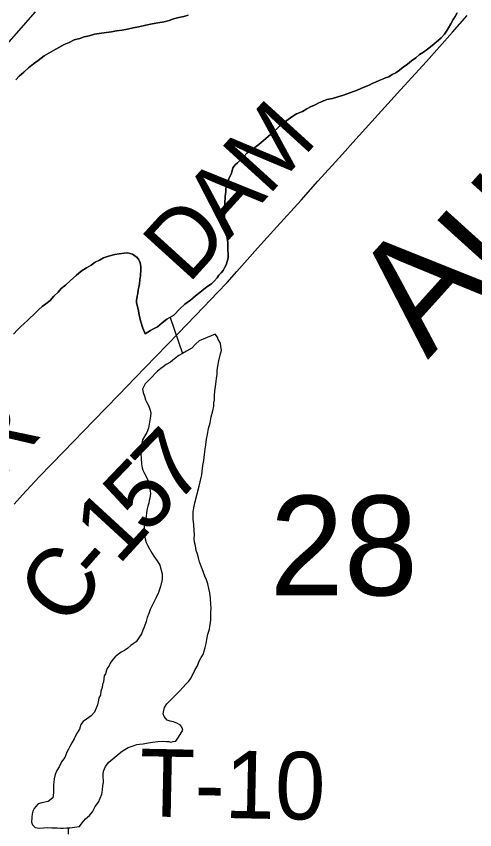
# Model space of a CAD drawing. Extents: x 2.4 to 73.1, y 4.5 to 25.6.
# Drawn here: x 34.1404 to 34.3331, y 20.0736 to 20.4152 of the extents above; entities that cross this region are included whole.
import ezdxf

# ---------------------------------------------------------------- set-up
doc = ezdxf.new("R2010")
doc.units = 0
for name, color, linetype in [('GM_X_County_Road', 7, 'Continuous'), ('GM_X_County_Road_Text', 7, 'Continuous'), ('GM_X_Major_River', 7, 'Continuous'), ('GM_X_Major_River_Text', 7, 'Continuous'), ('GM_X_Minor_Lake', 7, 'Continuous'), ('GM_X_Minor_River', 7, 'Continuous'), ('GM_X_Section_Text', 7, 'Continuous'), ('GM_X_State_Route', 7, 'Continuous'), ('GM_X_Township_Road_Text', 7, 'Continuous')]:
    doc.layers.add(name, color=color, linetype=linetype)

msp = doc.modelspace()

# ---------------------------------------------------------------- linework, layer by layer
at = {"layer": 'GM_X_County_Road'}
msp.add_lwpolyline([(34.13957, 20.21032), (34.14303, 20.21429), (34.15001, 20.22179), (34.16018, 20.23227), (34.17295, 20.24543), (34.18334, 20.25612), (34.19045, 20.26352), (34.1946, 20.2677), (34.20844, 20.28198), (34.21922, 20.29318), (34.225, 20.2992), (34.22901, 20.30345), (34.23315, 20.30804), (34.2418, 20.31777), (34.2499, 20.32676), (34.26009, 20.33806), (34.26708, 20.34595), (34.2775, 20.35736), (34.28182, 20.36218), (34.30194, 20.38434), (34.31282, 20.39628), (34.32379, 20.40855), (34.32995, 20.41554)], dxfattribs=at)
at = {"layer": 'GM_X_Major_River'}
for points in [[(34.21268, 20.41567), (34.21076, 20.41516), (34.20865, 20.41466), (34.20654, 20.41416), (34.20461, 20.41346), (34.2025, 20.41296), (34.19982, 20.41248), (34.19752, 20.41199), (34.19484, 20.41151), (34.19196, 20.41084), (34.18947, 20.41035), (34.18717, 20.40986), (34.18487, 20.40937), (34.18258, 20.40906), (34.18047, 20.40875), (34.17837, 20.40844), (34.17626, 20.40813), (34.1732, 20.40766), (34.17108, 20.40697), (34.16898, 20.40666), (34.16705, 20.40596), (34.16475, 20.40528), (34.16262, 20.40421), (34.16049, 20.40333), (34.15855, 20.40225), (34.157, 20.40135), (34.15216, 20.39866), (34.14962, 20.39665), (34.14766, 20.3952), (34.14552, 20.39356), (34.14355, 20.39172), (34.1416, 20.39007), (34.14022, 20.38859)], [(34.14022, 20.38859), (34.1416, 20.39007), (34.14355, 20.39172), (34.14552, 20.39356), (34.14766, 20.3952), (34.14962, 20.39665), (34.15216, 20.39866), (34.157, 20.40135), (34.15855, 20.40225), (34.16049, 20.40333), (34.16262, 20.40421), (34.16475, 20.40528), (34.16705, 20.40596), (34.16898, 20.40666), (34.17108, 20.40697), (34.1732, 20.40766), (34.17626, 20.40813), (34.17837, 20.40844), (34.18047, 20.40875), (34.18258, 20.40906), (34.18487, 20.40937), (34.18717, 20.40986), (34.18947, 20.41035), (34.19196, 20.41084), (34.19484, 20.41151), (34.19752, 20.41199), (34.19982, 20.41248), (34.2025, 20.41296), (34.20461, 20.41346), (34.20654, 20.41416), (34.20865, 20.41466), (34.21076, 20.41516), (34.21268, 20.41567)], [(34.22359, 20.30403), (34.22477, 20.30532), (34.22557, 20.30643), (34.22655, 20.30754), (34.22735, 20.30847), (34.22795, 20.30959), (34.22857, 20.3109), (34.22919, 20.31259), (34.22942, 20.31391), (34.22947, 20.31543), (34.22934, 20.31715), (34.22938, 20.31848), (34.22925, 20.32039), (34.22861, 20.32421), (34.22845, 20.32517), (34.2283, 20.32651), (34.22816, 20.32784), (34.22783, 20.32957), (34.2279, 20.33185), (34.22796, 20.33356), (34.22801, 20.33508), (34.22806, 20.33679), (34.22815, 20.33945), (34.22841, 20.34172), (34.22845, 20.34286), (34.22887, 20.34437), (34.22929, 20.3455), (34.22992, 20.34738), (34.23073, 20.34887), (34.23116, 20.35038), (34.23139, 20.35151), (34.23238, 20.35281), (34.23336, 20.35373), (34.23474, 20.35502), (34.23612, 20.35649), (34.2373, 20.35778), (34.23906, 20.35906), (34.24061, 20.36015), (34.24237, 20.36142), (34.24433, 20.36307), (34.24628, 20.36471), (34.24844, 20.36673), (34.2504, 20.36857), (34.25217, 20.37004), (34.25412, 20.37149), (34.25626, 20.37294), (34.2582, 20.37421), (34.26071, 20.37527), (34.26246, 20.37635), (34.26401, 20.37725), (34.26575, 20.37795), (34.26749, 20.37885), (34.26923, 20.37955), (34.27096, 20.38025), (34.27326, 20.38075), (34.27557, 20.38143), (34.27788, 20.38211), (34.28366, 20.38421), (34.2852, 20.38491), (34.28694, 20.38562), (34.28868, 20.38632), (34.29003, 20.38704), (34.29138, 20.38756), (34.29293, 20.38827), (34.29428, 20.3888), (34.29563, 20.38932), (34.29698, 20.38985), (34.29834, 20.39076), (34.29989, 20.39147), (34.30144, 20.39256), (34.30301, 20.39383), (34.30476, 20.39511), (34.30652, 20.39657), (34.30828, 20.39784), (34.30984, 20.39912), (34.31159, 20.40021), (34.31374, 20.40185), (34.31608, 20.40367), (34.31784, 20.40514), (34.31902, 20.40624), (34.3204, 20.40771), (34.3212, 20.40902), (34.32201, 20.41032), (34.32301, 20.412), (34.32402, 20.41387), (34.32483, 20.41518), (34.32564, 20.41667)], [(34.32564, 20.41667), (34.32483, 20.41518), (34.32402, 20.41387), (34.32301, 20.412), (34.32201, 20.41032), (34.3212, 20.40902), (34.3204, 20.40771), (34.31902, 20.40624), (34.31784, 20.40514), (34.31608, 20.40367), (34.31374, 20.40185), (34.31159, 20.40021), (34.30984, 20.39912), (34.30828, 20.39784), (34.30652, 20.39657), (34.30476, 20.39511), (34.30301, 20.39383), (34.30144, 20.39256), (34.29989, 20.39147), (34.29834, 20.39076), (34.29698, 20.38985), (34.29563, 20.38932), (34.29428, 20.3888), (34.29293, 20.38827), (34.29138, 20.38756), (34.29003, 20.38704), (34.28868, 20.38632), (34.28694, 20.38562), (34.2852, 20.38491), (34.28366, 20.38421), (34.27788, 20.38211), (34.27557, 20.38143), (34.27326, 20.38075), (34.27096, 20.38025), (34.26923, 20.37955), (34.26749, 20.37885), (34.26575, 20.37795), (34.26401, 20.37725), (34.26246, 20.37635), (34.26071, 20.37527), (34.2582, 20.37421), (34.25626, 20.37294), (34.25412, 20.37149), (34.25217, 20.37004), (34.2504, 20.36857), (34.24844, 20.36673), (34.24628, 20.36471), (34.24433, 20.36307), (34.24237, 20.36142), (34.24061, 20.36015), (34.23906, 20.35906), (34.2373, 20.35778), (34.23612, 20.35649), (34.23474, 20.35502), (34.23336, 20.35373), (34.23238, 20.35281), (34.23139, 20.35151), (34.23116, 20.35038), (34.23073, 20.34887), (34.22992, 20.34738), (34.22929, 20.3455), (34.22887, 20.34437), (34.22845, 20.34286), (34.22841, 20.34172), (34.22815, 20.33945), (34.22806, 20.33679), (34.22801, 20.33508), (34.22796, 20.33356), (34.2279, 20.33185), (34.22783, 20.32957), (34.22816, 20.32784), (34.2283, 20.32651), (34.22845, 20.32517), (34.22861, 20.32421), (34.22925, 20.32039), (34.22938, 20.31848), (34.22934, 20.31715), (34.22947, 20.31543), (34.22942, 20.31391), (34.22919, 20.31259), (34.22857, 20.3109), (34.22795, 20.30959), (34.22735, 20.30847), (34.22655, 20.30754), (34.22557, 20.30643), (34.22477, 20.30532), (34.22359, 20.30403)], [(34.13928, 20.28172), (34.14086, 20.28357), (34.14223, 20.28486), (34.1438, 20.28633), (34.14517, 20.28742), (34.14871, 20.29092), (34.14989, 20.29202), (34.15126, 20.29331), (34.15282, 20.2944), (34.15458, 20.29586), (34.15616, 20.29771), (34.15793, 20.29936), (34.15931, 20.30084), (34.16107, 20.3023), (34.16323, 20.30432), (34.16558, 20.30634), (34.16773, 20.30817), (34.16987, 20.30962), (34.17181, 20.31069), (34.17357, 20.31197), (34.17531, 20.31286), (34.17705, 20.31375), (34.17917, 20.31444), (34.18186, 20.31512), (34.18358, 20.31544), (34.18568, 20.31575), (34.18721, 20.31589), (34.18929, 20.31525), (34.19022, 20.31465), (34.19115, 20.31386), (34.19188, 20.31288), (34.19241, 20.31172), (34.19274, 20.31019), (34.19271, 20.30924), (34.19268, 20.3081), (34.19265, 20.30715), (34.19262, 20.3062), (34.19237, 20.30449), (34.19213, 20.30279), (34.19189, 20.30147), (34.19167, 20.30033), (34.19143, 20.29882), (34.1912, 20.29769), (34.19095, 20.29579), (34.19092, 20.29484), (34.1916, 20.29216), (34.19209, 20.28986), (34.19258, 20.28737), (34.19363, 20.28429), (34.1945, 20.28179), (34.19567, 20.28251), (34.19683, 20.28323), (34.1978, 20.28377), (34.19974, 20.28485), (34.2017, 20.28649), (34.20365, 20.28795), (34.20656, 20.28976), (34.20912, 20.29233), (34.21128, 20.29435), (34.21362, 20.29599), (34.21577, 20.29782), (34.21753, 20.29928), (34.21929, 20.30056), (34.22085, 20.30184), (34.22241, 20.30292), (34.22359, 20.30403)], [(34.22359, 20.30403), (34.22241, 20.30292), (34.22085, 20.30184), (34.21929, 20.30056), (34.21753, 20.29928), (34.21577, 20.29782), (34.21362, 20.29599), (34.21128, 20.29435), (34.20912, 20.29233), (34.20656, 20.28976), (34.20365, 20.28795), (34.2017, 20.28649), (34.19974, 20.28485), (34.1978, 20.28377), (34.19683, 20.28323), (34.19567, 20.28251), (34.1945, 20.28179), (34.19363, 20.28429), (34.19258, 20.28737), (34.19209, 20.28986), (34.1916, 20.29216), (34.19092, 20.29484), (34.19095, 20.29579), (34.1912, 20.29769), (34.19143, 20.29882), (34.19167, 20.30033), (34.19189, 20.30147), (34.19213, 20.30279), (34.19237, 20.30449), (34.19262, 20.3062), (34.19265, 20.30715), (34.19268, 20.3081), (34.19271, 20.30924), (34.19274, 20.31019), (34.19241, 20.31172), (34.19188, 20.31288), (34.19115, 20.31386), (34.19022, 20.31465), (34.18929, 20.31525), (34.18721, 20.31589), (34.18568, 20.31575), (34.18358, 20.31544), (34.18186, 20.31512), (34.17917, 20.31444), (34.17705, 20.31375), (34.17531, 20.31286), (34.17357, 20.31197), (34.17181, 20.31069), (34.16987, 20.30962), (34.16773, 20.30817), (34.16558, 20.30634), (34.16323, 20.30432), (34.16107, 20.3023), (34.15931, 20.30084), (34.15793, 20.29936), (34.15616, 20.29771), (34.15458, 20.29586), (34.15282, 20.2944), (34.15126, 20.29331), (34.14989, 20.29202), (34.14871, 20.29092), (34.14517, 20.28742), (34.1438, 20.28633), (34.14223, 20.28486), (34.14086, 20.28357), (34.13928, 20.28172)]]:
    msp.add_lwpolyline(points, dxfattribs=at)
at = {"layer": 'GM_X_Minor_Lake'}
for points in [[(34.22403, 20.28175), (34.21727, 20.27893), (34.2157, 20.27746), (34.21413, 20.2758), (34.21199, 20.27454), (34.21025, 20.27365), (34.2087, 20.27275), (34.20694, 20.27129), (34.20518, 20.27001), (34.20343, 20.26893), (34.20207, 20.26802), (34.2011, 20.26729), (34.19973, 20.2662), (34.19894, 20.26527), (34.19736, 20.26361), (34.19638, 20.2627), (34.19559, 20.26177), (34.19461, 20.26085), (34.19339, 20.25861), (34.19373, 20.25727), (34.19425, 20.25573), (34.19477, 20.25419), (34.19531, 20.25303), (34.19585, 20.25206), (34.1962, 20.2511), (34.19673, 20.24975), (34.19688, 20.2486), (34.19684, 20.24727), (34.19591, 20.24217), (34.19529, 20.24048), (34.19448, 20.23898), (34.19347, 20.2373), (34.19302, 20.23523), (34.19278, 20.23352), (34.19272, 20.23162), (34.19284, 20.22934), (34.19296, 20.22724), (34.19328, 20.22552), (34.19364, 20.22455), (34.19435, 20.2232), (34.19507, 20.22165), (34.19561, 20.22068), (34.19577, 20.21973), (34.19611, 20.21857), (34.19645, 20.21723), (34.1966, 20.21589), (34.19675, 20.21475), (34.19672, 20.2138), (34.1965, 20.21286), (34.19628, 20.21191), (34.19605, 20.21078), (34.19563, 20.20946), (34.1954, 20.20833), (34.19516, 20.20681), (34.19492, 20.20511), (34.19467, 20.20321), (34.19424, 20.20171), (34.1942, 20.20057), (34.19417, 20.19962), (34.19412, 20.19791), (34.19428, 20.19695), (34.19462, 20.1958), (34.19495, 20.19427), (34.19549, 20.19311), (34.19639, 20.19155), (34.19693, 20.19058), (34.19747, 20.18962), (34.19819, 20.18845), (34.19892, 20.18748), (34.19965, 20.1865), (34.20074, 20.18475), (34.20177, 20.1811), (34.20169, 20.17863), (34.20103, 20.1758), (34.20018, 20.17317), (34.19916, 20.17111), (34.19835, 20.16942), (34.19753, 20.16774), (34.19671, 20.16605), (34.19609, 20.16436), (34.19546, 20.16267), (34.19503, 20.16097), (34.19419, 20.15872), (34.19358, 20.15741), (34.19296, 20.15591), (34.19196, 20.15423), (34.19076, 20.15256), (34.18959, 20.15164), (34.18861, 20.15092), (34.18725, 20.14982), (34.18588, 20.14891), (34.18453, 20.1482), (34.18335, 20.14729), (34.18199, 20.14619), (34.181, 20.14508), (34.17981, 20.1436), (34.17939, 20.14247), (34.17879, 20.14154)], [(34.22403, 20.28175), (34.21727, 20.27893), (34.2157, 20.27746), (34.21413, 20.2758), (34.21199, 20.27454), (34.21025, 20.27365), (34.2087, 20.27275), (34.20694, 20.27129), (34.20518, 20.27001), (34.20343, 20.26893), (34.20207, 20.26802), (34.2011, 20.26729), (34.19973, 20.2662), (34.19894, 20.26527), (34.19736, 20.26361), (34.19638, 20.2627), (34.19559, 20.26177), (34.19461, 20.26085), (34.19339, 20.25861), (34.19373, 20.25727), (34.19425, 20.25573), (34.19477, 20.25419), (34.19531, 20.25303), (34.19585, 20.25206), (34.1962, 20.2511), (34.19673, 20.24975), (34.19688, 20.2486), (34.19684, 20.24727), (34.19591, 20.24217), (34.19529, 20.24048), (34.19448, 20.23898), (34.19347, 20.2373), (34.19302, 20.23523), (34.19278, 20.23352), (34.19272, 20.23162), (34.19284, 20.22934), (34.19296, 20.22724), (34.19328, 20.22552), (34.19364, 20.22455), (34.19435, 20.2232), (34.19507, 20.22165), (34.19561, 20.22068), (34.19577, 20.21973), (34.19611, 20.21857), (34.19645, 20.21723), (34.1966, 20.21589), (34.19675, 20.21475), (34.19672, 20.2138), (34.1965, 20.21286), (34.19628, 20.21191), (34.19605, 20.21078), (34.19563, 20.20946), (34.1954, 20.20833), (34.19516, 20.20681), (34.19492, 20.20511), (34.19467, 20.20321), (34.19424, 20.20171), (34.1942, 20.20057), (34.19417, 20.19962), (34.19412, 20.19791), (34.19428, 20.19695), (34.19462, 20.1958), (34.19495, 20.19427), (34.19549, 20.19311), (34.19639, 20.19155), (34.19693, 20.19058), (34.19747, 20.18962), (34.19819, 20.18845), (34.19892, 20.18748), (34.19965, 20.1865), (34.20074, 20.18475), (34.20177, 20.1811), (34.20169, 20.17863), (34.20103, 20.1758), (34.20018, 20.17317), (34.19916, 20.17111), (34.19835, 20.16942), (34.19753, 20.16774), (34.19671, 20.16605), (34.19609, 20.16436), (34.19546, 20.16267), (34.19503, 20.16097), (34.19419, 20.15872), (34.19358, 20.15741), (34.19296, 20.15591), (34.19196, 20.15423), (34.19076, 20.15256), (34.18959, 20.15164), (34.18861, 20.15092), (34.18725, 20.14982), (34.18588, 20.14891), (34.18453, 20.1482), (34.18335, 20.14729), (34.18199, 20.14619), (34.181, 20.14508), (34.17981, 20.1436), (34.17939, 20.14247), (34.17879, 20.14154)], [(34.20644, 20.11894), (34.20512, 20.11917), (34.2038, 20.1196), (34.20251, 20.12116), (34.20217, 20.12231), (34.2024, 20.12364), (34.20264, 20.12496), (34.20364, 20.12645), (34.20737, 20.13013), (34.20895, 20.13179), (34.21052, 20.13345), (34.21171, 20.13474), (34.21289, 20.13603), (34.21368, 20.13696), (34.2147, 20.13902), (34.21552, 20.14089), (34.21652, 20.14238), (34.21715, 20.14407), (34.21816, 20.14594), (34.21896, 20.14724), (34.21939, 20.14856), (34.21982, 20.15007), (34.22025, 20.15177), (34.2205, 20.15347), (34.22095, 20.15574), (34.22159, 20.15781), (34.22181, 20.15894), (34.22205, 20.16046), (34.2221, 20.16179), (34.22215, 20.1635), (34.2222, 20.16502), (34.22225, 20.16654), (34.22212, 20.16844), (34.222, 20.17073), (34.22169, 20.17302), (34.22137, 20.17494), (34.22086, 20.17685), (34.22035, 20.17858), (34.21963, 20.18013), (34.21894, 20.18206), (34.21823, 20.18379), (34.21735, 20.1861), (34.21703, 20.18782), (34.2165, 20.18936), (34.21598, 20.1909), (34.21582, 20.19186), (34.21566, 20.19282), (34.21533, 20.19435), (34.21519, 20.19587), (34.21524, 20.1974), (34.21511, 20.1993), (34.21499, 20.20159), (34.21469, 20.20407), (34.21474, 20.20559), (34.21479, 20.20711), (34.21503, 20.20882), (34.21548, 20.21089), (34.21722, 20.21787), (34.21767, 20.21976), (34.2181, 20.22146), (34.21833, 20.22259), (34.21857, 20.22411), (34.21884, 20.22657), (34.21928, 20.22865), (34.21955, 20.23111), (34.21982, 20.23338), (34.22007, 20.23528), (34.22033, 20.23755), (34.22078, 20.23963), (34.22124, 20.24209), (34.22189, 20.24454), (34.22235, 20.247), (34.223, 20.24945), (34.22344, 20.25152), (34.22349, 20.25286), (34.22372, 20.25418), (34.22377, 20.25589), (34.22383, 20.25779), (34.22408, 20.25968), (34.22434, 20.26177), (34.22458, 20.26328), (34.22482, 20.26479), (34.22487, 20.2665), (34.22512, 20.26821), (34.22557, 20.27048), (34.22624, 20.2735), (34.22666, 20.27481), (34.22634, 20.27673), (34.22619, 20.27787), (34.22529, 20.27943), (34.22494, 20.28039), (34.22403, 20.28175)], [(34.20644, 20.11894), (34.20512, 20.11917), (34.2038, 20.1196), (34.20251, 20.12116), (34.20217, 20.12231), (34.2024, 20.12364), (34.20264, 20.12496), (34.20364, 20.12645), (34.20737, 20.13013), (34.20895, 20.13179), (34.21052, 20.13345), (34.21171, 20.13474), (34.21289, 20.13603), (34.21368, 20.13696), (34.2147, 20.13902), (34.21552, 20.14089), (34.21652, 20.14238), (34.21715, 20.14407), (34.21816, 20.14594), (34.21896, 20.14724), (34.21939, 20.14856), (34.21982, 20.15007), (34.22025, 20.15177), (34.2205, 20.15347), (34.22095, 20.15574), (34.22159, 20.15781), (34.22181, 20.15894), (34.22205, 20.16046), (34.2221, 20.16179), (34.22215, 20.1635), (34.2222, 20.16502), (34.22225, 20.16654), (34.22212, 20.16844), (34.222, 20.17073), (34.22169, 20.17302), (34.22137, 20.17494), (34.22086, 20.17685), (34.22035, 20.17858), (34.21963, 20.18013), (34.21894, 20.18206), (34.21823, 20.18379), (34.21735, 20.1861), (34.21703, 20.18782), (34.2165, 20.18936), (34.21598, 20.1909), (34.21582, 20.19186), (34.21566, 20.19282), (34.21533, 20.19435), (34.21519, 20.19587), (34.21524, 20.1974), (34.21511, 20.1993), (34.21499, 20.20159), (34.21469, 20.20407), (34.21474, 20.20559), (34.21479, 20.20711), (34.21503, 20.20882), (34.21548, 20.21089), (34.21722, 20.21787), (34.21767, 20.21976), (34.2181, 20.22146), (34.21833, 20.22259), (34.21857, 20.22411), (34.21884, 20.22657), (34.21928, 20.22865), (34.21955, 20.23111), (34.21982, 20.23338), (34.22007, 20.23528), (34.22033, 20.23755), (34.22078, 20.23963), (34.22124, 20.24209), (34.22189, 20.24454), (34.22235, 20.247), (34.223, 20.24945), (34.22344, 20.25152), (34.22349, 20.25286), (34.22372, 20.25418), (34.22377, 20.25589), (34.22383, 20.25779), (34.22408, 20.25968), (34.22434, 20.26177), (34.22458, 20.26328), (34.22482, 20.26479), (34.22487, 20.2665), (34.22512, 20.26821), (34.22557, 20.27048), (34.22624, 20.2735), (34.22666, 20.27481), (34.22634, 20.27673), (34.22619, 20.27787), (34.22529, 20.27943), (34.22494, 20.28039), (34.22403, 20.28175)], [(34.17879, 20.14154), (34.17838, 20.1406), (34.17795, 20.1391), (34.17735, 20.13816), (34.17708, 20.1357), (34.17666, 20.13457), (34.17643, 20.13325), (34.176, 20.13174), (34.17576, 20.13004), (34.17515, 20.12892), (34.17493, 20.12797), (34.17449, 20.12609), (34.17324, 20.12289), (34.17186, 20.12142), (34.16991, 20.11996), (34.16855, 20.11906), (34.16756, 20.11776), (34.16692, 20.11588), (34.16572, 20.11382), (34.1647, 20.11177), (34.16369, 20.11009), (34.16288, 20.10859), (34.16228, 20.10747), (34.16166, 20.10616), (34.16083, 20.10391), (34.15944, 20.10205), (34.15842, 20.09999), (34.15742, 20.0985), (34.15679, 20.09681), (34.15635, 20.09492), (34.15612, 20.0936), (34.15608, 20.09246), (34.15605, 20.09132), (34.15602, 20.09037), (34.15598, 20.08923), (34.15594, 20.0879), (34.15572, 20.08696), (34.15376, 20.0855), (34.15108, 20.08483), (34.14954, 20.0845), (34.14856, 20.08339), (34.14796, 20.08246), (34.14735, 20.08134), (34.14712, 20.0802), (34.14689, 20.07888), (34.14682, 20.07679), (34.14717, 20.07564), (34.14827, 20.07446), (34.14998, 20.07421), (34.15188, 20.07434), (34.1536, 20.07447), (34.15532, 20.07441), (34.15665, 20.07437), (34.1576, 20.07434), (34.15893, 20.07429), (34.16007, 20.07426), (34.1616, 20.0744), (34.16293, 20.07435), (34.16484, 20.07467), (34.1658, 20.07483), (34.16695, 20.07498), (34.16814, 20.07646), (34.16952, 20.07813), (34.1711, 20.0796), (34.17248, 20.08107), (34.1735, 20.08332), (34.17489, 20.08518), (34.17571, 20.08686), (34.17633, 20.08855), (34.17658, 20.09026), (34.17683, 20.09215), (34.17706, 20.09347), (34.17709, 20.09442), (34.17694, 20.09557), (34.17698, 20.0969), (34.17702, 20.09823), (34.17785, 20.10011), (34.17924, 20.10196), (34.18432, 20.10617), (34.1853, 20.1069), (34.18743, 20.10816), (34.18955, 20.10885), (34.19109, 20.10937), (34.19224, 20.10952), (34.19377, 20.10966), (34.19511, 20.10999), (34.19759, 20.11029), (34.19989, 20.1106), (34.2018, 20.11072), (34.20351, 20.11067), (34.20446, 20.11063), (34.20541, 20.11041), (34.20636, 20.11057), (34.20751, 20.11072), (34.20832, 20.11203), (34.20931, 20.11352), (34.21033, 20.11538), (34.21017, 20.11634), (34.20944, 20.11751), (34.20794, 20.11832), (34.20644, 20.11894)], [(34.17879, 20.14154), (34.17838, 20.1406), (34.17795, 20.1391), (34.17735, 20.13816), (34.17708, 20.1357), (34.17666, 20.13457), (34.17643, 20.13325), (34.176, 20.13174), (34.17576, 20.13004), (34.17515, 20.12892), (34.17493, 20.12797), (34.17449, 20.12609), (34.17324, 20.12289), (34.17186, 20.12142), (34.16991, 20.11996), (34.16855, 20.11906), (34.16756, 20.11776), (34.16692, 20.11588), (34.16572, 20.11382), (34.1647, 20.11177), (34.16369, 20.11009), (34.16288, 20.10859), (34.16228, 20.10747), (34.16166, 20.10616), (34.16083, 20.10391), (34.15944, 20.10205), (34.15842, 20.09999), (34.15742, 20.0985), (34.15679, 20.09681), (34.15635, 20.09492), (34.15612, 20.0936), (34.15608, 20.09246), (34.15605, 20.09132), (34.15602, 20.09037), (34.15598, 20.08923), (34.15594, 20.0879), (34.15572, 20.08696), (34.15376, 20.0855), (34.15108, 20.08483), (34.14954, 20.0845), (34.14856, 20.08339), (34.14796, 20.08246), (34.14735, 20.08134), (34.14712, 20.0802), (34.14689, 20.07888), (34.14682, 20.07679), (34.14717, 20.07564), (34.14827, 20.07446), (34.14998, 20.07421), (34.15188, 20.07434), (34.1536, 20.07447), (34.15532, 20.07441), (34.15665, 20.07437), (34.1576, 20.07434), (34.15893, 20.07429), (34.16007, 20.07426), (34.1616, 20.0744), (34.16293, 20.07435), (34.16484, 20.07467), (34.1658, 20.07483), (34.16695, 20.07498), (34.16814, 20.07646), (34.16952, 20.07813), (34.1711, 20.0796), (34.17248, 20.08107), (34.1735, 20.08332), (34.17489, 20.08518), (34.17571, 20.08686), (34.17633, 20.08855), (34.17658, 20.09026), (34.17683, 20.09215), (34.17706, 20.09347), (34.17709, 20.09442), (34.17694, 20.09557), (34.17698, 20.0969), (34.17702, 20.09823), (34.17785, 20.10011), (34.17924, 20.10196), (34.18432, 20.10617), (34.1853, 20.1069), (34.18743, 20.10816), (34.18955, 20.10885), (34.19109, 20.10937), (34.19224, 20.10952), (34.19377, 20.10966), (34.19511, 20.10999), (34.19759, 20.11029), (34.19989, 20.1106), (34.2018, 20.11072), (34.20351, 20.11067), (34.20446, 20.11063), (34.20541, 20.11041), (34.20636, 20.11057), (34.20751, 20.11072), (34.20832, 20.11203), (34.20931, 20.11352), (34.21033, 20.11538), (34.21017, 20.11634), (34.20944, 20.11751), (34.20794, 20.11832), (34.20644, 20.11894)]]:
    msp.add_lwpolyline(points, dxfattribs=at)
at = {"layer": 'GM_X_Minor_River'}
msp.add_line((34.20501, 20.28873), (34.21025, 20.27365), dxfattribs=at)
msp.add_spline([(34.16208, 20.07438), (34.16222, 20.07234), (34.1622, 20.07167)], degree=3, dxfattribs=at)
at = {"layer": 'GM_X_State_Route'}
msp.add_lwpolyline([(33.94697, 20.12735), (33.95407, 20.14153), (33.95918, 20.15183), (33.97237, 20.17756), (33.9781, 20.1886), (33.98322, 20.19854), (33.98655, 20.20521), (33.99484, 20.22192), (34.00594, 20.24348), (34.01496, 20.26087), (34.01866, 20.26772), (34.02185, 20.27308), (34.02489, 20.2778), (34.02829, 20.28265), (34.03187, 20.28737), (34.03722, 20.29385), (34.05145, 20.31033), (34.06055, 20.32055), (34.08075, 20.34294), (34.10045, 20.36453), (34.11254, 20.37748), (34.12201, 20.38777), (34.13131, 20.39779), (34.14841, 20.4171)], dxfattribs=at)

# ---------------------------------------------------------------- texts
at = {"layer": 'GM_X_County_Road_Text'}
for s, rotation, p in [('M', 47.7475, (34.24622, 20.33944)), ('A', 47.804, (34.22943, 20.32093)), ('D', 47.801, (34.21264, 20.30241)), ('R', 46.9046, (34.13305, 20.21972)), ('7', 45.8611, (34.20707, 20.2096)), ('5', 46.2015, (34.19499, 20.197)), ('1', 47.4202, (34.18326, 20.18423)), ('C', 51.598, (34.16141, 20.15761)), ('-', 48.6121, (34.17565, 20.17559))]:
    msp.add_text(s, height=0.02841, rotation=rotation, dxfattribs=at).set_placement(p)
at = {"layer": 'GM_X_Major_River_Text'}
msp.add_text('Auglaize', height=0.047371, rotation=47.9285, dxfattribs=at).set_placement((34.31333, 20.27079))
at = {"layer": 'GM_X_Section_Text'}
msp.add_text('28', height=0.041856, rotation=0, dxfattribs=at).set_placement((34.24694, 20.17202))
at = {"layer": 'GM_X_Township_Road_Text'}
msp.add_text('T-10', height=0.028409, rotation=358.865, dxfattribs=at).set_placement((34.19193, 20.07923))

doc.saveas('drawing.dxf')
